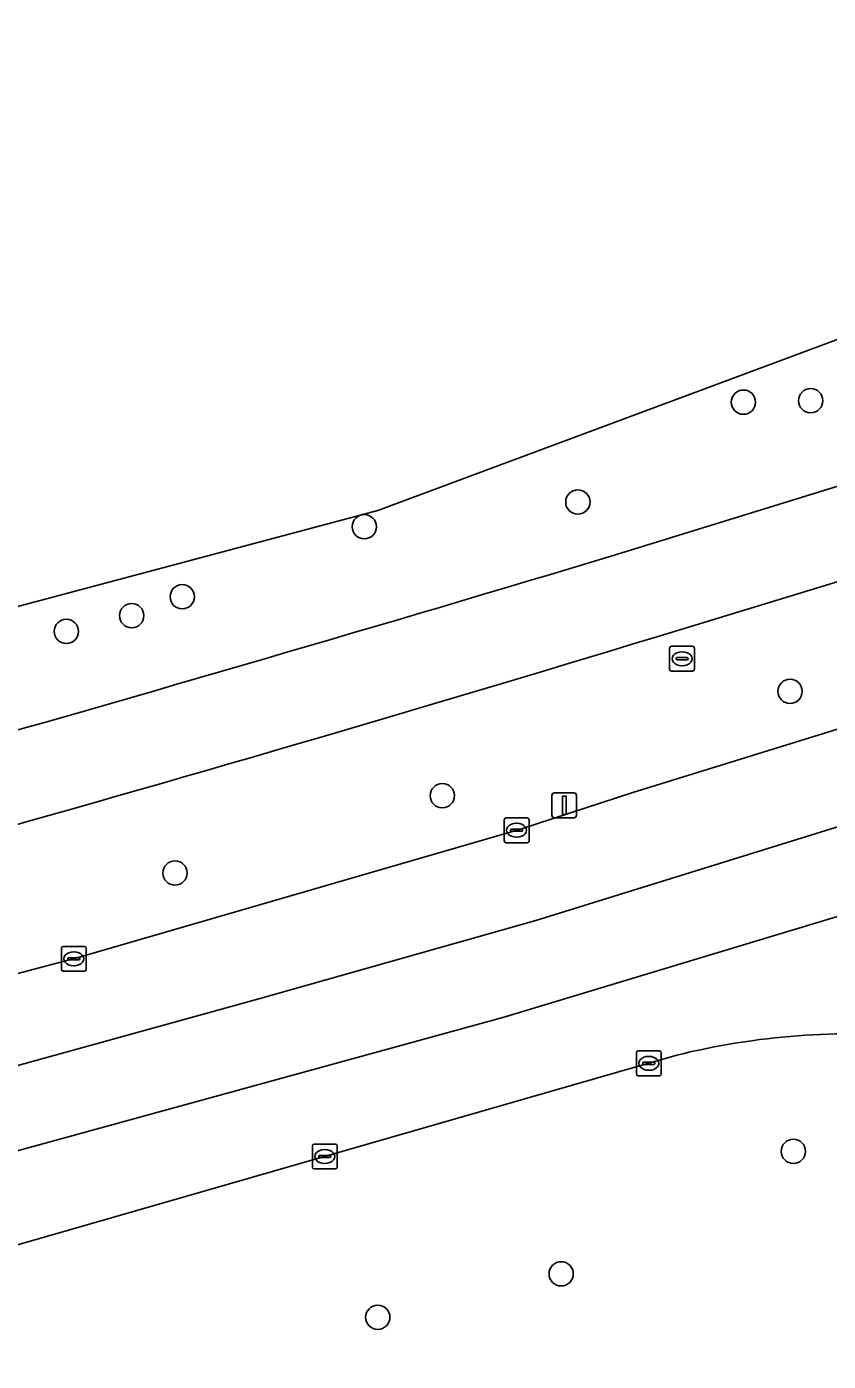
# Model space of a CAD drawing. Extents: x 161477 to 163040, y 383680 to 384871.
# Drawn here: x 162623 to 162655.3, y 384139 to 384192.7 of the extents above; entities that cross this region are included whole.
import ezdxf

# ---------------------------------------------------------------- set-up
doc = ezdxf.new("R2010")
doc.units = 0
for name, color, linetype in [('IMGEO_Berm_groen', 7, 'Continuous'), ('IMGEO_Boom', 7, 'Continuous'), ('IMGEO_Fietspad_gesloten', 7, 'Continuous'), ('IMGEO_Gemengd_bos', 7, 'Continuous'), ('IMGEO_Kolk', 7, 'Continuous'), ('IMGEO_Lichtmast', 7, 'Continuous'), ('IMGEO_Rijbaan_lokaal_gesloten', 7, 'Continuous'), ('IMGEO_Rioolput', 7, 'Continuous')]:
    doc.layers.add(name, color=color, linetype=linetype)

msp = doc.modelspace()

# ---------------------------------------------------------------- linework, layer by layer
at = {"layer": 'IMGEO_Berm_groen'}
for points in [[(162500, 384127.194), (162573.987, 384142.62), (162605.101, 384149.984), (162606.806, 384150.433), (162625.019, 384155.229), (162642.92, 384160.43), (162647.442, 384161.902), (162692.185, 384175.758), (162715.605, 384183.451), (162727.37, 384187.604), (162726.577, 384189.869), (162725.567, 384192.746)], [(162687.543, 384192.138), (162678.849, 384188.781), (162637.178, 384173.268), (162608.014, 384165.493), (162603.583, 384164.47), (162543.951, 384150.699), (162500, 384141.748)], [(162711.943, 384187.567), (162648.361, 384168.163)], [(162646.78, 384171.487), (162671.995, 384179.279), (162685.424, 384185.744)], [(162649.207, 384151.326), (162646.821, 384150.648), (162620.098, 384142.95), (162617.42, 384141.935)]]:
    msp.add_lwpolyline(points, dxfattribs=at)
for centre, radius, start, end in [((162145.384, 385837.114), 1739.457, 285.780632, 286.753129), ((162250.107, 385476.758), 1367.855, 285.662733, 286.926932), ((162656.251, 384122.993), 29.196, 84.6013, 103.9616)]:
    msp.add_arc(centre, radius, start, end, dxfattribs=at)
at = {"layer": 'IMGEO_Boom'}
for centre in [(162651.892, 384177.625), (162654.6, 384177.683), (162645.227, 384173.607), (162636.629, 384172.608), (162629.302, 384169.789), (162627.266, 384169.028), (162624.636, 384168.392), (162653.77, 384165.981), (162639.774, 384161.779), (162629.009, 384158.662), (162653.904, 384147.454), (162644.555, 384142.521), (162637.173, 384140.773)]:
    msp.add_circle(centre, 0.489, dxfattribs=at)
at = {"layer": 'IMGEO_Fietspad_gesloten'}
for points in [[(162648.361, 384168.163), (162711.943, 384187.567)], [(162685.424, 384185.744), (162671.995, 384179.279), (162646.78, 384171.487)]]:
    msp.add_lwpolyline(points, dxfattribs=at)
for centre, radius, start, end in [((162145.384, 385837.114), 1739.457, 285.780632, 286.753129), ((162250.107, 385476.758), 1367.855, 285.662733, 286.926932)]:
    msp.add_arc(centre, radius, start, end, dxfattribs=at)
at = {"layer": 'IMGEO_Gemengd_bos'}
msp.add_lwpolyline([(162500, 384141.748), (162543.951, 384150.699), (162603.583, 384164.47), (162608.014, 384165.493), (162637.178, 384173.268), (162678.849, 384188.781), (162687.543, 384192.138)], dxfattribs=at)
at = {"layer": 'IMGEO_Kolk'}
for p, q in [((162642.261, 384159.959), (162642.261, 384160.811)), ((162642.336, 384160.885), (162643.188, 384160.885)), ((162642.749, 384160.665), (162642.774, 384160.665)), ((162643.262, 384160.811), (162643.262, 384159.959)), ((162642.52, 384160.379), (162642.52, 384160.391)), ((162642.958, 384160.342), (162642.56, 384160.342)), ((162642.563, 384160.428), (162642.961, 384160.428)), ((162642.772, 384160.105), (162642.747, 384160.105)), ((162643.004, 384160.391), (162643.004, 384160.379)), ((162643.188, 384159.885), (162642.336, 384159.885)), ((162624.437, 384154.783), (162624.437, 384155.635)), ((162624.512, 384155.709), (162625.364, 384155.709)), ((162625.438, 384155.635), (162625.438, 384154.783)), ((162624.696, 384155.203), (162624.696, 384155.215)), ((162625.134, 384155.166), (162624.736, 384155.166)), ((162624.739, 384155.252), (162625.137, 384155.252)), ((162624.925, 384155.489), (162624.95, 384155.489)), ((162625.18, 384155.215), (162625.18, 384155.203)), ((162625.364, 384154.709), (162624.512, 384154.709)), ((162624.948, 384154.929), (162624.923, 384154.929)), ((162647.583, 384150.573), (162647.583, 384151.425)), ((162647.658, 384151.499), (162648.51, 384151.499)), ((162648.584, 384151.425), (162648.584, 384150.573)), ((162647.842, 384150.993), (162647.842, 384151.005)), ((162648.28, 384150.956), (162647.882, 384150.956)), ((162647.885, 384151.042), (162648.283, 384151.042)), ((162648.071, 384151.279), (162648.096, 384151.279)), ((162648.326, 384151.005), (162648.326, 384150.993)), ((162648.51, 384150.499), (162647.658, 384150.499)), ((162648.094, 384150.719), (162648.069, 384150.719)), ((162634.54, 384146.822), (162634.54, 384147.674)), ((162634.615, 384147.748), (162635.467, 384147.748)), ((162635.541, 384147.674), (162635.541, 384146.822)), ((162634.799, 384147.242), (162634.799, 384147.254)), ((162635.237, 384147.205), (162634.839, 384147.205)), ((162634.842, 384147.291), (162635.24, 384147.291)), ((162635.028, 384147.528), (162635.053, 384147.528)), ((162635.283, 384147.254), (162635.283, 384147.242)), ((162635.467, 384146.748), (162634.615, 384146.748)), ((162635.051, 384146.968), (162635.026, 384146.968))]:
    msp.add_line(p, q, dxfattribs=at)
for points in [[(162642.261, 384159.959), (162642.261, 384160.811)], [(162642.336, 384160.885), (162643.188, 384160.885)], [(162643.262, 384160.811), (162643.262, 384159.959)], [(162643.188, 384159.885), (162642.336, 384159.885)], [(162624.437, 384154.783), (162624.437, 384155.635)], [(162624.512, 384155.709), (162625.364, 384155.709)], [(162625.438, 384155.635), (162625.438, 384154.783)], [(162625.364, 384154.709), (162624.512, 384154.709)], [(162647.583, 384150.573), (162647.583, 384151.425)], [(162647.658, 384151.499), (162648.51, 384151.499)], [(162648.584, 384151.425), (162648.584, 384150.573)], [(162648.51, 384150.499), (162647.658, 384150.499)], [(162634.54, 384146.822), (162634.54, 384147.674)], [(162634.615, 384147.748), (162635.467, 384147.748)], [(162635.541, 384147.674), (162635.541, 384146.822)], [(162635.467, 384146.748), (162634.615, 384146.748)]]:
    msp.add_lwpolyline(points, dxfattribs=at)
for centre, radius, start, end in [((162642.338, 384160.809), 0.0765, 91.552, 178.448), ((162642.338, 384160.809), 0.0765, 91.552, 178.448), ((162643.186, 384160.809), 0.0765, 1.552, 88.448), ((162643.186, 384160.809), 0.0765, 1.552, 88.448), ((162642.338, 384159.961), 0.0765, 181.552, 268.448), ((162642.338, 384159.961), 0.0765, 181.552, 268.448), ((162642.56, 384160.388), 0.0403, 85.8775, 175.7526), ((162642.557, 384160.378), 0.0366, 178.938, 274.7102), ((162642.961, 384160.385), 0.043, 264.8664, 352.4533), ((162642.965, 384160.39), 0.0386, 1.7309, 96.639), ((162643.186, 384159.961), 0.0765, 271.552, 358.448), ((162643.186, 384159.961), 0.0765, 271.552, 358.448), ((162624.514, 384155.633), 0.0765, 91.552, 178.448), ((162624.514, 384155.633), 0.0765, 91.552, 178.448), ((162625.362, 384155.633), 0.0765, 1.552, 88.448), ((162625.362, 384155.633), 0.0765, 1.552, 88.448), ((162624.736, 384155.212), 0.0403, 85.8775, 175.7526), ((162624.733, 384155.202), 0.0366, 178.938, 274.7102), ((162625.137, 384155.209), 0.043, 264.8664, 352.4533), ((162625.141, 384155.214), 0.0386, 1.7309, 96.639), ((162624.514, 384154.785), 0.0765, 181.552, 268.448), ((162624.514, 384154.785), 0.0765, 181.552, 268.448), ((162625.362, 384154.785), 0.0765, 271.552, 358.448), ((162625.362, 384154.785), 0.0765, 271.552, 358.448), ((162647.66, 384151.423), 0.0765, 91.552, 178.448), ((162647.66, 384151.423), 0.0765, 91.552, 178.448), ((162648.508, 384151.423), 0.0765, 1.552, 88.448), ((162648.508, 384151.423), 0.0765, 1.552, 88.448), ((162647.882, 384151.002), 0.0403, 85.8775, 175.7526), ((162647.879, 384150.992), 0.0366, 178.938, 274.7102), ((162648.283, 384150.999), 0.043, 264.8664, 352.4533), ((162648.287, 384151.004), 0.0386, 1.7309, 96.639), ((162647.66, 384150.575), 0.0765, 181.552, 268.448), ((162647.66, 384150.575), 0.0765, 181.552, 268.448), ((162648.508, 384150.575), 0.0765, 271.552, 358.448), ((162648.508, 384150.575), 0.0765, 271.552, 358.448), ((162634.617, 384147.672), 0.0765, 91.552, 178.448), ((162634.617, 384147.672), 0.0765, 91.552, 178.448), ((162635.465, 384147.672), 0.0765, 1.552, 88.448), ((162635.465, 384147.672), 0.0765, 1.552, 88.448), ((162634.839, 384147.251), 0.0403, 85.8775, 175.7526), ((162634.836, 384147.241), 0.0366, 178.938, 274.7102), ((162635.24, 384147.248), 0.043, 264.8664, 352.4533), ((162635.244, 384147.253), 0.0386, 1.7309, 96.639), ((162634.617, 384146.824), 0.0765, 181.552, 268.448), ((162634.617, 384146.824), 0.0765, 181.552, 268.448), ((162635.465, 384146.824), 0.0765, 271.552, 358.448), ((162635.465, 384146.824), 0.0765, 271.552, 358.448)]:
    msp.add_arc(centre, radius, start, end, dxfattribs=at)
for centre, major_axis, ratio, start_param, end_param in [((162642.748, 384160.385), (-0.387, 0.002), 0.722429, 4.712389, 7.853982), ((162642.773, 384160.385), (-0.39, 0.002), 0.717154, 1.570796, 4.712389), ((162624.924, 384155.209), (-0.387, 0.002), 0.722429, 4.712389, 7.853982), ((162624.949, 384155.209), (-0.39, 0.002), 0.717154, 1.570796, 4.712389), ((162648.07, 384150.999), (-0.387, 0.002), 0.722429, 4.712389, 7.853982), ((162648.095, 384150.999), (-0.39, 0.002), 0.717154, 1.570796, 4.712389), ((162635.027, 384147.248), (-0.387, 0.002), 0.722429, 4.712389, 7.853982), ((162635.052, 384147.248), (-0.39, 0.002), 0.717154, 1.570796, 4.712389)]:
    msp.add_ellipse(centre, major_axis=major_axis, ratio=ratio, start_param=start_param, end_param=end_param, dxfattribs=at)
at = {"layer": 'IMGEO_Lichtmast'}
for p, q in [((162644.183, 384160.989), (162644.183, 384161.789)), ((162644.183, 384161.789), (162644.183, 384160.989)), ((162644.283, 384161.889), (162645.073, 384161.889)), ((162645.073, 384161.889), (162644.283, 384161.889)), ((162645.173, 384161.789), (162645.173, 384160.989)), ((162645.173, 384160.989), (162645.173, 384161.789)), ((162645.073, 384160.889), (162644.283, 384160.889)), ((162644.283, 384160.889), (162645.073, 384160.889))]:
    msp.add_line(p, q, dxfattribs=at)
msp.add_lwpolyline([(162644.603, 384161.764), (162644.753, 384161.764), (162644.753, 384161.014), (162644.603, 384161.014), (162644.603, 384161.764)], dxfattribs=at)
for centre, start, end in [((162644.283, 384161.789), 90, 180), ((162644.283, 384161.789), 90, 180), ((162645.073, 384161.789), 0, 90), ((162645.073, 384161.789), 360, 90), ((162644.283, 384160.989), 180, 270), ((162644.283, 384160.989), 180, 270), ((162645.073, 384160.989), 270, 0), ((162645.073, 384160.989), 270, 0)]:
    msp.add_arc(centre, 0.1, start, end, dxfattribs=at)
at = {"layer": 'IMGEO_Rijbaan_lokaal_gesloten'}
for points in [[(162757.346, 384190.931), (162731.44, 384181.554), (162709.445, 384174.053), (162662.08, 384158.85), (162642.209, 384152.849), (162608.384, 384143.559), (162607.497, 384143.316)], [(162692.185, 384175.758), (162647.442, 384161.902), (162642.92, 384160.43), (162625.019, 384155.229), (162606.806, 384150.433), (162607.601, 384146.968), (162616.841, 384149.299), (162632.388, 384153.6), (162643.536, 384156.751), (162690.226, 384171.252)], [(162690.226, 384171.252), (162643.536, 384156.751), (162632.388, 384153.6), (162616.841, 384149.299), (162607.601, 384146.968), (162608.331, 384143.752), (162608.384, 384143.559), (162642.209, 384152.849), (162662.08, 384158.85), (162709.445, 384174.053)], [(162617.42, 384141.935), (162620.098, 384142.95), (162646.821, 384150.648), (162649.207, 384151.326)]]:
    msp.add_lwpolyline(points, dxfattribs=at)
msp.add_arc((162656.251, 384122.993), 29.196, 84.6013, 103.9616, dxfattribs=at)
at = {"layer": 'IMGEO_Rioolput'}
for p, q in [((162648.921, 384166.867), (162648.921, 384167.719)), ((162648.996, 384167.793), (162649.848, 384167.793)), ((162649.409, 384167.573), (162649.434, 384167.573)), ((162649.922, 384167.719), (162649.922, 384166.867)), ((162649.18, 384167.287), (162649.18, 384167.299)), ((162649.618, 384167.25), (162649.22, 384167.25)), ((162649.223, 384167.336), (162649.621, 384167.336)), ((162649.432, 384167.013), (162649.407, 384167.013)), ((162649.664, 384167.299), (162649.664, 384167.287)), ((162649.848, 384166.793), (162648.996, 384166.793))]:
    msp.add_line(p, q, dxfattribs=at)
for points in [[(162648.921, 384166.867), (162648.921, 384167.719)], [(162648.996, 384167.793), (162649.848, 384167.793)], [(162649.922, 384167.719), (162649.922, 384166.867)], [(162649.848, 384166.793), (162648.996, 384166.793)]]:
    msp.add_lwpolyline(points, dxfattribs=at)
for centre, radius, start, end in [((162648.998, 384167.717), 0.0765, 91.552, 178.448), ((162648.998, 384167.717), 0.0765, 91.552, 178.448), ((162649.846, 384167.717), 0.0765, 1.552, 88.448), ((162649.846, 384167.717), 0.0765, 1.552, 88.448), ((162649.22, 384167.296), 0.0403, 85.8775, 175.7526), ((162649.217, 384167.286), 0.0366, 178.938, 274.7102), ((162649.621, 384167.293), 0.043, 264.8664, 352.4533), ((162649.625, 384167.298), 0.0386, 1.7309, 96.639), ((162648.998, 384166.869), 0.0765, 181.552, 268.448), ((162648.998, 384166.869), 0.0765, 181.552, 268.448), ((162649.846, 384166.869), 0.0765, 271.552, 358.448), ((162649.846, 384166.869), 0.0765, 271.552, 358.448)]:
    msp.add_arc(centre, radius, start, end, dxfattribs=at)
for centre, major_axis, ratio, start_param, end_param in [((162649.408, 384167.293), (-0.387, 0.002), 0.722429, 4.712389, 7.853982), ((162649.433, 384167.293), (-0.39, 0.002), 0.717154, 1.570796, 4.712389)]:
    msp.add_ellipse(centre, major_axis=major_axis, ratio=ratio, start_param=start_param, end_param=end_param, dxfattribs=at)

doc.saveas('drawing.dxf')
